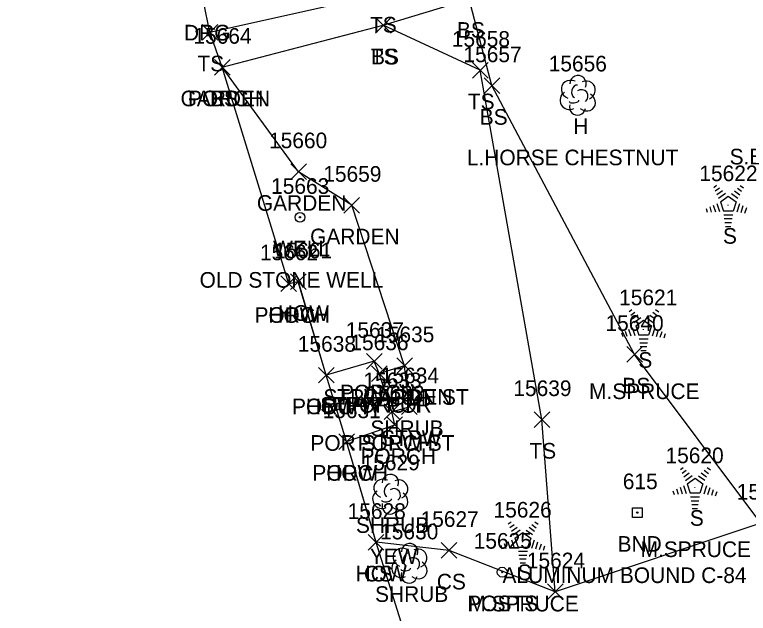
# Model space of a CAD drawing. Extents: x 1439173 to 1457902, y 641926 to 659889.
# Drawn here: x 1445954.4 to 1446048.2, y 653976.8 to 654053.3 of the extents above; entities that cross this region are included whole.
import ezdxf

# ---------------------------------------------------------------- set-up
doc = ezdxf.new("R2010")
doc.units = 0
for name, color, linetype in [('L_A', 7, 'Continuous'), ('L_C', 7, 'Continuous'), ('L_I', 7, 'Continuous'), ('L_TIC', 7, 'Continuous'), ('LAPB', 7, 'Continuous'), ('LBC', 7, 'Continuous'), ('LBF', 7, 'Continuous'), ('LELB', 7, 'Continuous'), ('Level 18', 7, 'Continuous'), ('LPST', 7, 'Continuous'), ('LSH', 7, 'Continuous'), ('LSOGP', 7, 'Continuous'), ('LTC', 7, 'Continuous'), ('LTD', 7, 'Continuous'), ('M_A', 7, 'Continuous'), ('M_C', 7, 'Continuous'), ('M_I', 7, 'Continuous'), ('R_A', 7, 'Continuous'), ('U_A', 7, 'Continuous'), ('U_C', 7, 'Continuous'), ('U_I', 7, 'Continuous'), ('UWW', 7, 'Continuous')]:
    doc.layers.add(name, color=color, linetype=linetype)

msp = doc.modelspace()

# ---------------------------------------------------------------- linework, layer by layer
at = {"layer": 'L_TIC'}
for points in [[(1446000.522, 654050.976), (1446002.522, 654052.976)], [(1446002.522, 654050.976), (1446000.522, 654052.976)], [(1446000.522, 654050.976), (1446002.522, 654052.976)], [(1446002.522, 654050.976), (1446000.522, 654052.976)], [(1445978.358, 654050.087), (1445980.358, 654052.087)], [(1445980.358, 654050.087), (1445978.358, 654052.087)], [(1445979.932, 654045.62), (1445981.932, 654047.62)], [(1445981.932, 654045.62), (1445979.932, 654047.62)], [(1445979.932, 654045.62), (1445981.932, 654047.62)], [(1445981.932, 654045.62), (1445979.932, 654047.62)], [(1445979.932, 654045.62), (1445981.932, 654047.62)], [(1445981.932, 654045.62), (1445979.932, 654047.62)], [(1446012.932, 654045.231), (1446014.932, 654047.231)], [(1446014.932, 654045.231), (1446012.932, 654047.231)], [(1446014.423, 654043.26), (1446016.423, 654045.26)], [(1446016.423, 654043.26), (1446014.423, 654045.26)], [(1445989.694, 654032.254), (1445991.694, 654034.254)], [(1445991.694, 654032.254), (1445989.694, 654034.254)], [(1445996.5, 654027.972), (1445998.5, 654029.972)], [(1445998.5, 654027.972), (1445996.5, 654029.972)], [(1445988.441, 654017.932), (1445990.441, 654019.932)], [(1445990.441, 654017.932), (1445988.441, 654019.932)], [(1445988.441, 654017.932), (1445990.441, 654019.932)], [(1445990.441, 654017.932), (1445988.441, 654019.932)], [(1445989.663, 654018.184), (1445991.663, 654020.184)], [(1445991.663, 654018.184), (1445989.663, 654020.184)], [(1445999.368, 654008.013), (1446001.368, 654010.013)], [(1446001.368, 654008.013), (1445999.368, 654010.013)], [(1446032.669, 654008.902), (1446034.669, 654010.902)], [(1446034.669, 654008.902), (1446032.669, 654010.902)], [(1446003.259, 654007.451), (1446005.259, 654009.451)], [(1446005.259, 654007.451), (1446003.259, 654009.451)], [(1446003.259, 654007.451), (1446005.259, 654009.451)], [(1446005.259, 654007.451), (1446003.259, 654009.451)], [(1445993.238, 654006.24), (1445995.238, 654008.24)], [(1445995.238, 654006.24), (1445993.238, 654008.24)], [(1445993.238, 654006.24), (1445995.238, 654008.24)], [(1445995.238, 654006.24), (1445993.238, 654008.24)], [(1446000.014, 654006.433), (1446002.014, 654008.433)], [(1446002.014, 654006.433), (1446000.014, 654008.433)], [(1446000.014, 654006.433), (1446002.014, 654008.433)], [(1446002.014, 654006.433), (1446000.014, 654008.433)], [(1446001.625, 654001.568), (1446003.625, 654003.568)], [(1446003.625, 654001.568), (1446001.625, 654003.568)], [(1446001.625, 654001.568), (1446003.625, 654003.568)], [(1446003.625, 654001.568), (1446001.625, 654003.568)], [(1446003.856, 654002.197), (1446005.856, 654004.197)], [(1446005.856, 654002.197), (1446003.856, 654004.197)], [(1446020.807, 654000.567), (1446022.807, 654002.567)], [(1446022.807, 654000.567), (1446020.807, 654002.567)], [(1446002.001, 653999.895), (1446004.001, 654001.895)], [(1446004.001, 653999.895), (1446002.001, 654001.895)], [(1445995.839, 653997.74), (1445997.839, 653999.74)], [(1445997.839, 653997.74), (1445995.839, 653999.74)], [(1445995.839, 653997.74), (1445997.839, 653999.74)], [(1445997.839, 653997.74), (1445995.839, 653999.74)], [(1445999.61, 653984.864), (1446001.61, 653986.864)], [(1446001.61, 653984.864), (1445999.61, 653986.864)], [(1445999.61, 653984.864), (1446001.61, 653986.864)], [(1446001.61, 653984.864), (1445999.61, 653986.864)], [(1446008.935, 653983.839), (1446010.935, 653985.839)], [(1446010.935, 653983.839), (1446008.935, 653985.839)], [(1446022.524, 653978.541), (1446024.524, 653980.541)], [(1446024.524, 653978.541), (1446022.524, 653980.541)], [(1446022.524, 653978.541), (1446024.524, 653980.541)], [(1446024.524, 653978.541), (1446022.524, 653980.541)]]:
    msp.add_lwpolyline(points, dxfattribs=at)
at = {"layer": 'LAPB'}
msp.add_lwpolyline([(1446004.259, 654008.451), (1445997.5, 654028.972), (1445990.694, 654033.254), (1445980.932, 654046.62)], dxfattribs=at)
at = {"layer": 'LBC'}
for points in [[(1445994.238, 654007.24), (1445990.663, 654019.184), (1445989.441, 654018.932)], [(1446000.61, 653985.864), (1445996.839, 653998.74)]]:
    msp.add_lwpolyline(points, dxfattribs=at)
at = {"layer": 'LBF'}
for points in [[(1445989.441, 654018.932), (1445980.932, 654046.62)], [(1445996.839, 653998.74), (1446003.001, 654000.895), (1446002.625, 654002.568), (1446001.014, 654007.433), (1446000.368, 654009.013), (1445994.238, 654007.24)], [(1446002.625, 654002.568), (1446004.856, 654003.197), (1446004.259, 654008.451), (1446001.014, 654007.433)]]:
    msp.add_lwpolyline(points, dxfattribs=at)
at = {"layer": 'LELB'}
for points in [[(1445979.358, 654051.087), (1446001.425, 654056.055), (1446018.429, 654065.696), (1446038.133, 654079.356), (1446056.585, 654101.188), (1446066.67, 654106.105), (1446072.625, 654099.897)], [(1446049.816, 653988.329), (1446033.669, 654009.902), (1446015.423, 654044.26), (1446012.507, 654055.38), (1446021.693, 654060.345), (1446038.156, 654077.949), (1446058.282, 654097.38), (1446062.968, 654099.315), (1446066.601, 654098.831)], [(1445980.932, 654046.62), (1446001.522, 654051.976), (1446012.507, 654055.38)], [(1446023.524, 653979.541), (1446021.807, 654001.567), (1446013.932, 654046.231), (1446001.522, 654051.976)], [(1446082.566, 654013.037), (1446063.809, 654002.714), (1446049.816, 653988.329), (1446023.524, 653979.541), (1446009.935, 653984.839), (1446000.61, 653985.864)]]:
    msp.add_lwpolyline(points, dxfattribs=at)
at = {"layer": 'Level 18'}
msp.add_lwpolyline([(1446033.377, 653990.286), (1446034.627, 653990.286), (1446034.627, 653989.036), (1446033.377, 653989.036)], close=True, dxfattribs=at)
msp.add_circle((1446034.002, 653989.661), 0.0833, dxfattribs=at)
at = {"layer": 'LPST'}
for radius in [0.625, 0.0833]:
    msp.add_circle((1446016.732, 653982.049), radius, dxfattribs=at)
at = {"layer": 'LSH'}
for p, q in [((1446002.404, 653992.073), (1446002.404, 653992.073)), ((1446002.404, 653992.073), (1446002.404, 653992.073)), ((1446004.852, 653983.246), (1446004.852, 653983.246)), ((1446004.852, 653983.246), (1446004.852, 653983.246))]:
    msp.add_line(p, q, dxfattribs=at)
for centre in [(1446002.451, 653993.507), (1446004.899, 653984.68)]:
    msp.add_arc(centre, 1.047, 335.52715, 180.95627, dxfattribs=at)
for centre, major_axis, ratio, start_param, end_param in [((1446001.612, 653992.74), (1.21, -0.512), 0.895232, 1.570796, 4.712389), ((1446002.196, 653992.531), (-0.208, -0.792), 0.645439, 3.141593, 6.283185), ((1446003.446, 653992.657), (-1.141, -0.483), 0.949671, 1.570796, 4.712389), ((1446001.321, 653991.365), (0.584, -1.042), 0.959034, 3.141593, 6.283185), ((1446002.904, 653991.907), (-0.5, 0.667), 0.989748, 3.141593, 6.283185), ((1446001.946, 653991.323), (-0.625, -0.083), 0.423636, 0, 3.141593), ((1446003.404, 653991.24), (-1.09, 0.792), 0.841452, 1.570796, 4.712389), ((1446002.404, 653990.573), (0.265, 1.061), 0.942809, 1.570796, 4.712389), ((1446004.06, 653983.912), (1.21, -0.512), 0.895232, 1.570796, 4.712389), ((1446005.893, 653983.829), (-1.141, -0.483), 0.949671, 1.570796, 4.712389), ((1446004.643, 653983.704), (-0.208, -0.792), 0.645439, 3.141593, 6.283185), ((1446005.352, 653983.079), (-0.5, 0.667), 0.989748, 3.141593, 6.283185), ((1446003.769, 653982.537), (0.584, -1.042), 0.959034, 3.141593, 6.283185), ((1446005.852, 653982.412), (-1.09, 0.792), 0.841452, 1.570796, 4.712389), ((1446004.852, 653981.746), (0.265, 1.061), 0.942809, 1.570796, 4.712389), ((1446004.394, 653982.495), (-0.625, -0.083), 0.423636, 0, 3.141593)]:
    msp.add_ellipse(centre, major_axis=major_axis, ratio=ratio, start_param=start_param, end_param=end_param, dxfattribs=at)
at = {"layer": 'LSOGP'}
msp.add_lwpolyline([(1446026.134, 653882.141), (1446019.76, 653917.57), (1446018.419, 653920.515), (1446019.648, 653931.053), (1446017.442, 653934.316), (1446013.148, 653945.524), (1446008.793, 653949.59), (1446009.217, 653958.388), (1446000.606, 653985.862), (1445996.843, 653998.742), (1445994.235, 654007.238), (1445990.666, 654019.185), (1445989.444, 654018.933), (1445980.932, 654046.62), (1445979.355, 654051.087), (1445978.556, 654055.038), (1445975.686, 654064.615), (1445975.548, 654066.313), (1445975.27, 654068.603), (1445971.21, 654079.466), (1445970.069, 654086.435), (1445969.281, 654086.979), (1445964.535, 654101.738), (1445954.392, 654129.84)], dxfattribs=at)
at = {"layer": 'LTC'}
for p, q in [((1446043.78, 654031.255), (1446044.134, 654031.513)), ((1446043.989, 654030.79), (1446044.518, 654031.174)), ((1446044.199, 654030.324), (1446044.902, 654030.835)), ((1446046.436, 654030.799), (1446047.115, 654030.305)), ((1446046.807, 654031.147), (1446047.356, 654030.748)), ((1446047.178, 654031.495), (1446047.597, 654031.191)), ((1446044.408, 654029.858), (1446045.287, 654030.496)), ((1446044.633, 654029.403), (1446045.645, 654030.138)), ((1446045.645, 654030.138), (1446046.642, 654029.413)), ((1446046.065, 654030.45), (1446046.874, 654029.862)), ((1446043.723, 654028.968), (1446043.994, 654028.132)), ((1446044.178, 654029.184), (1446044.509, 654028.165)), ((1446044.633, 654029.403), (1446045.02, 654028.21)), ((1446046.642, 654029.413), (1446046.25, 654028.21)), ((1446047.079, 654029.142), (1446046.741, 654028.102)), ((1446047.524, 654028.891), (1446047.236, 654028.007)), ((1446042.812, 654028.534), (1446042.964, 654028.066)), ((1446043.267, 654028.751), (1446043.479, 654028.099)), ((1446046.25, 654028.21), (1446045.02, 654028.21)), ((1446047.968, 654028.641), (1446047.731, 654027.912)), ((1446046.212, 654027.71), (1446045.067, 654027.71)), ((1446046.128, 654027.21), (1446045.14, 654027.21)), ((1446046.045, 654026.71), (1446045.213, 654026.71)), ((1446045.961, 654026.21), (1446045.286, 654026.21)), ((1446032.956, 654015.387), (1446033.311, 654015.645)), ((1446036.354, 654015.628), (1446036.774, 654015.323)), ((1446033.166, 654014.922), (1446033.695, 654015.306)), ((1446033.375, 654014.456), (1446034.079, 654014.967)), ((1446035.612, 654014.931), (1446036.291, 654014.437)), ((1446035.983, 654015.28), (1446036.533, 654014.88)), ((1446033.585, 654013.99), (1446034.463, 654014.628)), ((1446033.809, 654013.535), (1446034.821, 654014.27)), ((1446034.821, 654014.27), (1446035.818, 654013.545)), ((1446035.241, 654014.583), (1446036.051, 654013.994)), ((1446032.444, 654012.883), (1446032.656, 654012.232)), ((1446032.899, 654013.1), (1446033.171, 654012.265)), ((1446033.355, 654013.316), (1446033.686, 654012.297)), ((1446033.809, 654013.535), (1446034.196, 654012.342)), ((1446035.818, 654013.545), (1446035.427, 654012.342)), ((1446036.256, 654013.274), (1446035.918, 654012.235)), ((1446036.7, 654013.024), (1446036.413, 654012.139)), ((1446031.989, 654012.667), (1446032.141, 654012.199)), ((1446035.427, 654012.342), (1446034.196, 654012.342)), ((1446037.145, 654012.774), (1446036.908, 654012.044)), ((1446037.589, 654012.523), (1446037.402, 654011.949)), ((1446035.389, 654011.842), (1446034.244, 654011.842)), ((1446035.305, 654011.342), (1446034.316, 654011.342)), ((1446035.221, 654010.842), (1446034.389, 654010.842)), ((1446035.137, 654010.342), (1446034.462, 654010.342)), ((1446039.54, 653995.188), (1446039.895, 653995.446)), ((1446039.75, 653994.723), (1446040.279, 653995.107)), ((1446042.567, 653995.08), (1446043.117, 653994.681)), ((1446042.938, 653995.429), (1446043.358, 653995.124)), ((1446039.959, 653994.257), (1446040.663, 653994.768)), ((1446040.169, 653993.791), (1446041.047, 653994.429)), ((1446040.393, 653993.336), (1446041.405, 653994.071)), ((1446041.405, 653994.071), (1446042.402, 653993.346)), ((1446041.825, 653994.384), (1446042.635, 653993.795)), ((1446042.196, 653994.732), (1446042.876, 653994.238)), ((1446039.939, 653993.117), (1446040.27, 653992.098)), ((1446040.393, 653993.336), (1446040.781, 653992.143)), ((1446042.402, 653993.346), (1446042.011, 653992.143)), ((1446038.573, 653992.468), (1446038.725, 653992)), ((1446039.028, 653992.684), (1446039.24, 653992.033)), ((1446039.483, 653992.901), (1446039.755, 653992.065)), ((1446042.84, 653993.075), (1446042.502, 653992.035)), ((1446043.284, 653992.825), (1446042.997, 653991.94)), ((1446043.729, 653992.575), (1446043.492, 653991.845)), ((1446044.173, 653992.324), (1446043.986, 653991.75)), ((1446042.011, 653992.143), (1446040.781, 653992.143)), ((1446041.973, 653991.643), (1446040.828, 653991.643)), ((1446041.889, 653991.143), (1446040.901, 653991.143)), ((1446041.805, 653990.643), (1446040.973, 653990.643)), ((1446041.721, 653990.143), (1446041.046, 653990.143)), ((1446017.517, 653988.238), (1446017.872, 653988.495)), ((1446020.916, 653988.478), (1446021.335, 653988.174)), ((1446017.727, 653987.772), (1446018.256, 653988.157)), ((1446017.936, 653987.307), (1446018.64, 653987.818)), ((1446018.146, 653986.841), (1446019.024, 653987.479)), ((1446020.174, 653987.782), (1446020.853, 653987.288)), ((1446020.544, 653988.13), (1446021.094, 653987.731)), ((1446018.371, 653986.386), (1446019.382, 653987.12)), ((1446019.382, 653987.12), (1446020.379, 653986.395)), ((1446019.802, 653987.433), (1446020.612, 653986.845)), ((1446017.005, 653985.734), (1446017.217, 653985.082)), ((1446017.461, 653985.95), (1446017.732, 653985.115)), ((1446017.916, 653986.167), (1446018.247, 653985.148)), ((1446018.371, 653986.386), (1446018.758, 653985.193)), ((1446020.379, 653986.395), (1446019.988, 653985.193)), ((1446020.817, 653986.125), (1446020.479, 653985.085)), ((1446021.261, 653985.874), (1446020.974, 653984.99)), ((1446021.706, 653985.624), (1446021.469, 653984.895)), ((1446016.55, 653985.517), (1446016.702, 653985.049)), ((1446019.988, 653985.193), (1446018.758, 653985.193)), ((1446019.95, 653984.693), (1446018.805, 653984.693)), ((1446022.15, 653985.374), (1446021.964, 653984.8)), ((1446019.866, 653984.193), (1446018.878, 653984.193)), ((1446019.782, 653983.693), (1446018.951, 653983.693)), ((1446019.699, 653983.193), (1446019.024, 653983.193))]:
    msp.add_line(p, q, dxfattribs=at)
at = {"layer": 'LTD'}
msp.add_line((1446026.379, 654043.077), (1446026.379, 654043.077), dxfattribs=at)
msp.add_line((1446026.379, 654043.077), (1446026.379, 654043.077), dxfattribs=at)
msp.add_arc((1446026.426, 654044.511), 1.047, 335.52715, 180.95627, dxfattribs=at)
for centre, major_axis, ratio, start_param, end_param in [((1446025.588, 654043.743), (1.21, -0.512), 0.895232, 1.570796, 4.712389), ((1446027.421, 654043.66), (-1.141, -0.483), 0.949671, 1.570796, 4.712389), ((1446026.171, 654043.535), (-0.208, -0.792), 0.645439, 3.141593, 6.283185), ((1446026.88, 654042.91), (-0.5, 0.667), 0.989748, 3.141593, 6.283185), ((1446025.296, 654042.368), (0.584, -1.042), 0.959034, 3.141593, 6.283185), ((1446027.38, 654042.243), (-1.09, 0.792), 0.841452, 1.570796, 4.712389), ((1446025.921, 654042.326), (-0.625, -0.083), 0.423636, 0, 3.141593), ((1446026.38, 654041.577), (0.265, 1.061), 0.942809, 1.570796, 4.712389)]:
    msp.add_ellipse(centre, major_axis=major_axis, ratio=ratio, start_param=start_param, end_param=end_param, dxfattribs=at)
at = {"layer": 'UWW'}
for radius in [0.625, 0.0833]:
    msp.add_circle((1445990.872, 654027.423), radius, dxfattribs=at)

# ---------------------------------------------------------------- texts
at = {"layer": 'L_A'}
for s, p in [('TS', (1445999.835, 654051.055)), ('BS', (1446010.948, 654050.38)), ('BS', (1446010.948, 654050.38)), ('TS', (1445999.932, 654046.976)), ('BS', (1445999.963, 654046.976)), ('TS', (1445977.767, 654046.087)), ('GARDEN', (1445975.601, 654041.62)), ('PORCH', (1445976.554, 654041.62)), ('BS', (1445979.373, 654041.62)), ('TS', (1446012.341, 654041.231)), ('BS', (1446013.864, 654039.26)), ('H', (1446025.813, 654038.077)), ('GARDEN', (1445985.363, 654028.254)), ('GARDEN', (1445992.169, 654023.972)), ('S', (1446044.97, 654024.047)), ('PORCH', (1445985.063, 654013.932)), ('HOW', (1445986.827, 654013.932)), ('HOW', (1445988.049, 654014.184)), ('S', (1446034.147, 654008.179)), ('BS', (1446032.11, 654004.902)), ('STPW GDN ST', (1445993.873, 654003.451)), ('PORCH', (1445995.99, 654004.013)), ('GARDEN', (1445998.928, 654003.451)), ('STPW POR', (1445993.463, 654002.433)), ('PORCH', (1445996.636, 654002.433)), ('PORCH', (1445989.86, 654002.24)), ('HOW', (1445991.624, 654002.24)), ('STPW', (1446001.249, 653998.197)), ('POR STPW ST', (1445992.207, 653997.568)), ('PORCH', (1445998.247, 653997.568)), ('PORCH', (1445998.623, 653995.895)), ('TS', (1446020.217, 653996.567)), ('PORCH', (1445992.461, 653993.74)), ('HOW', (1445994.225, 653993.74)), ('S', (1446040.731, 653987.98)), ('SHRUB', (1445998.034, 653987.073)), ('HOW', (1445997.995, 653980.864)), ('CS', (1445999.051, 653980.864)), ('S', (1446018.708, 653981.03)), ('CS', (1446008.376, 653979.839)), ('SHRUB', (1446000.482, 653978.246)), ('POSTS', (1446012.275, 653977.05))]:
    msp.add_text(s, height=2, dxfattribs=at).set_placement(p)
at = {"layer": 'L_C'}
for s, p in [('L.HORSE CHESTNUT', (1446012.214, 654034.077)), ('S.BALSAM', (1446045.818, 654034.185)), ('M.SPRUCE', (1446027.847, 654004.179)), ('SHRUB', (1445999.889, 653999.451)), ('M.SPRUCE', (1446034.432, 653983.98)), ('YEW', (1445999.806, 653983.073)), ('M.SPRUCE', (1446012.409, 653977.03))]:
    msp.add_text(s, height=2, dxfattribs=at).set_placement(p)
at = {"layer": 'L_I'}
for s, p in [('15664', (1445977.247, 654049.62)), ('15664', (1445977.247, 654049.62)), ('15664', (1445977.247, 654049.62)), ('15658', (1446010.294, 654049.231)), ('15657', (1446011.785, 654047.26)), ('15656', (1446022.687, 654046.077)), ('15660', (1445986.922, 654036.254)), ('15659', (1445993.854, 654031.972)), ('15622', (1446041.947, 654032.047)), ('15661', (1445987.545, 654022.184)), ('15662', (1445985.756, 654021.932)), ('15662', (1445985.756, 654021.932)), ('15621', (1446031.69, 654016.179)), ('15640', (1446029.945, 654012.902)), ('15637', (1445996.731, 654012.013)), ('15635', (1446000.621, 654011.451)), ('15635', (1446000.621, 654011.451)), ('15638', (1445990.6, 654010.24)), ('15638', (1445990.6, 654010.24)), ('15636', (1445997.321, 654010.433)), ('15636', (1445997.321, 654010.433)), ('15634', (1446001.218, 654006.197)), ('15633', (1445998.987, 654005.568)), ('15633', (1445998.987, 654005.568)), ('15639', (1446018.162, 654004.567)), ('15632', (1445999.363, 654003.895)), ('15631', (1445993.768, 654001.74)), ('15631', (1445993.768, 654001.74)), ('15620', (1446037.621, 653995.98)), ('15629', (1445998.758, 653995.073)), ('15619', (1446046.737, 653991.329)), ('15619', (1446046.737, 653991.329)), ('15628', (1445996.972, 653988.864)), ('15628', (1445996.972, 653988.864)), ('15626', (1446015.629, 653989.03)), ('15627', (1446006.297, 653987.839)), ('15630', (1446001.127, 653986.246)), ('15625', (1446013.094, 653985.05)), ('15624', (1446019.886, 653982.541)), ('15624', (1446019.886, 653982.541))]:
    msp.add_text(s, height=2, dxfattribs=at).set_placement(p)
at = {"layer": 'LTC'}
for p in [(1446045.527, 654029.151), (1446034.704, 654013.283), (1446041.288, 653993.084), (1446019.265, 653986.134)]:
    msp.add_text('.', height=1.037, rotation=270, dxfattribs=at).set_placement(p)
at = {"layer": 'M_A'}
msp.add_text('BND', height=2, dxfattribs=at).set_placement((1446031.491, 653984.661))
at = {"layer": 'M_C'}
msp.add_text('ALUMINUM BOUND C-84', height=2, dxfattribs=at).set_placement((1446016.774, 653980.661))
at = {"layer": 'M_I'}
msp.add_text('615', height=2, dxfattribs=at).set_placement((1446032.16, 653992.661))
at = {"layer": 'R_A'}
msp.add_text('DRG', height=2, dxfattribs=at).set_placement((1445976.048, 654050.038))
at = {"layer": 'U_A'}
msp.add_text('WELL', height=2, dxfattribs=at).set_placement((1445987.439, 654022.423))
at = {"layer": 'U_C'}
msp.add_text('OLD STONE WELL', height=2, dxfattribs=at).set_placement((1445978.037, 654018.423))
at = {"layer": 'U_I'}
msp.add_text('15663', height=2, dxfattribs=at).set_placement((1445987.187, 654030.423))

doc.saveas('drawing.dxf')
